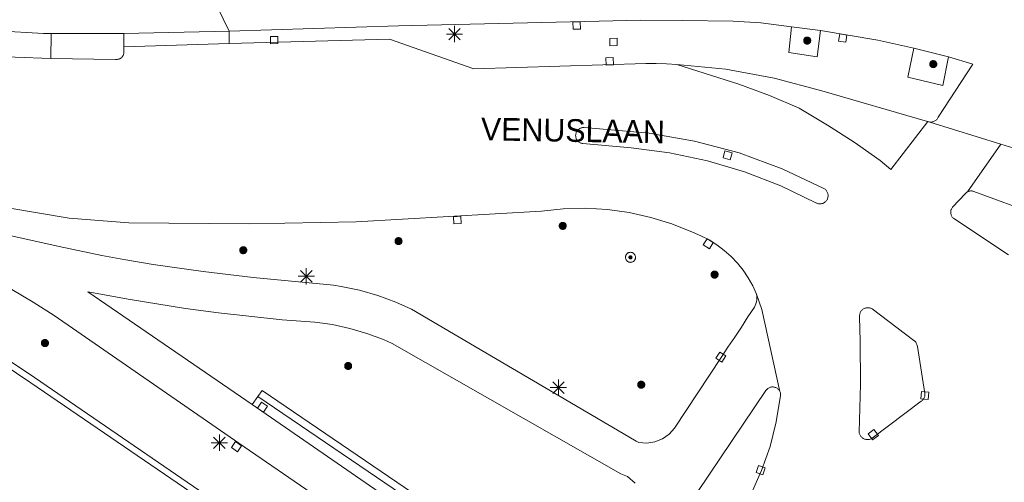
# Model space of a CAD drawing. Header units: metres. Extents: x 135779 to 137489, y 452643 to 455118.
# Tile 473 of 489: x 137131 to 137192, y 454741 to 454769. Entities that reach past the tile are written whole.
import ezdxf

# ---------------------------------------------------------------- set-up
doc = ezdxf.new("R2010")
doc.units = ezdxf.units.M
for name, color, linetype, lineweight in [('KTop_ORL_Weg_Straatnaam (t)', 7, 'Continuous', 13), ('KTop_OTD_Half verhard', 15, 'Continuous', 13), ('KTop_OWG_Verkeerseiland_open verharding', 2, 'Continuous', 13), ('KTop_PAL_Lichtmast', 40, 'Continuous', 13), ('KTop_PUT_Inspectie- of rioolput', 15, 'Continuous', 13), ('KTop_PUT_Kolk', 15, 'Continuous', 13), ('KTop_SHD_Kademuur', 16, 'Continuous', 13), ('KTop_SHD_Muur', 15, 'Continuous', 13), ('KTop_VGO_Boom', 92, 'Continuous', 13), ('KTop_WGD_Fietspad', 40, 'Continuous', 13), ('KTop_WGD_OV-baan', 251, 'Continuous', 13), ('KTop_WGD_Rijbaan_Lokale weg', 251, 'Continuous', 13), ('KTop_WGD_Rijbaan_Lokale weg_OV-strook', 251, 'Continuous', 13), ('KTop_WGD_Rijbaan_Lokale weg_verkeersdrempel', 40, 'Continuous', 13)]:
    doc.layers.add(name, color=color, linetype=linetype, lineweight=lineweight)
doc.styles.add('Style-ROVU', font='ROVU.shx')

# ---------------------------------------------------------------- blocks, each defined once
blk = doc.blocks.new('PAL_Lichtmast')
at = {"layer": 'KTop_PAL_Lichtmast'}
for p, q in [((-0.354, -0.354), (0.354, 0.354)), ((0.354, -0.354), (-0.354, 0.354)), ((0, -0.5), (0, 0.5)), ((-0.5, 0), (0.5, 0))]:
    blk.add_line(p, q, dxfattribs=at)
blk = doc.blocks.new('PUT_Kolk')
at = {"layer": 'KTop_PUT_Kolk', "flags": 128}
blk.add_lwpolyline([(0.225, -0.225), (0.225, 0.225), (-0.225, 0.225), (-0.225, -0.225), (0.225, -0.225)], dxfattribs=at)
blk = doc.blocks.new('PUT_Inspectie-_of_rioolput')
at = {"layer": 'KTop_PUT_Inspectie- of rioolput', "flags": 128}
for points in [[(0.31, 0), (0.308, 0.032), (0.303, 0.064), (0.294, 0.095), (0.283, 0.126), (0.268, 0.155), (0.25, 0.182), (0.23, 0.207), (0.207, 0.23), (0.182, 0.25), (0.154, 0.268), (0.126, 0.283), (0.095, 0.294), (0.064, 0.303), (0.032, 0.308), (0, 0.309), (-0.032, 0.308), (-0.064, 0.303), (-0.096, 0.294), (-0.126, 0.283), (-0.155, 0.268), (-0.182, 0.25), (-0.207, 0.23), (-0.23, 0.207), (-0.25, 0.182), (-0.268, 0.154), (-0.283, 0.126), (-0.294, 0.095), (-0.303, 0.064), (-0.308, 0.032), (-0.309, 0), (-0.308, -0.032), (-0.303, -0.064), (-0.294, -0.096), (-0.283, -0.126), (-0.268, -0.155), (-0.25, -0.182), (-0.23, -0.207), (-0.207, -0.23), (-0.182, -0.25), (-0.155, -0.268), (-0.126, -0.283), (-0.096, -0.294), (-0.064, -0.303), (-0.032, -0.308), (0, -0.309), (0.032, -0.308), (0.064, -0.303), (0.095, -0.294), (0.126, -0.283), (0.155, -0.268), (0.182, -0.25), (0.207, -0.23), (0.23, -0.207), (0.25, -0.182), (0.268, -0.155), (0.283, -0.126), (0.294, -0.096), (0.303, -0.064), (0.308, -0.032), (0.31, 0)], [(0.095, 0), (0.094, 0.009), (0.092, 0.019), (0.09, 0.029), (0.086, 0.038), (0.082, 0.047), (0.076, 0.055), (0.07, 0.063), (0.063, 0.07), (0.055, 0.076), (0.047, 0.082), (0.038, 0.086), (0.029, 0.09), (0.019, 0.092), (0.009, 0.094), (0, 0.094), (-0.01, 0.094), (-0.02, 0.092), (-0.029, 0.09), (-0.039, 0.086), (-0.048, 0.082), (-0.056, 0.076), (-0.064, 0.07), (-0.071, 0.063), (-0.077, 0.055), (-0.082, 0.047), (-0.087, 0.038), (-0.09, 0.029), (-0.093, 0.019), (-0.094, 0.009), (-0.095, 0), (-0.094, -0.01), (-0.093, -0.02), (-0.09, -0.029), (-0.087, -0.039), (-0.082, -0.048), (-0.077, -0.056), (-0.071, -0.064), (-0.064, -0.071), (-0.056, -0.077), (-0.047, -0.082), (-0.039, -0.087), (-0.029, -0.09), (-0.02, -0.093), (-0.01, -0.094), (0, -0.095), (0.009, -0.094), (0.019, -0.093), (0.029, -0.09), (0.038, -0.087), (0.047, -0.082), (0.055, -0.077), (0.063, -0.071), (0.07, -0.064), (0.076, -0.056), (0.082, -0.047), (0.086, -0.039), (0.09, -0.029), (0.092, -0.02), (0.094, -0.01), (0.095, 0)], [(0.035, 0), (0.034, 0.003), (0.034, 0.007), (0.033, 0.01), (0.031, 0.014), (0.03, 0.017), (0.028, 0.02), (0.026, 0.023), (0.023, 0.026), (0.02, 0.028), (0.017, 0.03), (0.014, 0.031), (0.01, 0.033), (0.007, 0.034), (0.003, 0.034), (0, 0.034), (-0.004, 0.034), (-0.007, 0.034), (-0.011, 0.033), (-0.014, 0.031), (-0.018, 0.03), (-0.021, 0.028), (-0.023, 0.026), (-0.026, 0.023), (-0.028, 0.02), (-0.03, 0.017), (-0.032, 0.014), (-0.033, 0.01), (-0.034, 0.007), (-0.035, 0.003), (-0.035, 0), (-0.035, -0.004), (-0.034, -0.007), (-0.033, -0.011), (-0.032, -0.014), (-0.03, -0.018), (-0.028, -0.021), (-0.026, -0.023), (-0.023, -0.026), (-0.021, -0.028), (-0.017, -0.03), (-0.014, -0.032), (-0.011, -0.033), (-0.007, -0.034), (-0.004, -0.035), (0, -0.035), (0.003, -0.035), (0.007, -0.034), (0.01, -0.033), (0.014, -0.032), (0.017, -0.03), (0.02, -0.028), (0.023, -0.026), (0.026, -0.023), (0.028, -0.021), (0.03, -0.017), (0.031, -0.014), (0.033, -0.011), (0.034, -0.007), (0.034, -0.004), (0.035, 0)], [(0.01, 0.02), (0.007, 0.02), (0.005, 0.021), (0.003, 0.022), (0.001, 0.022), (-0.001, 0.022), (-0.004, 0.022), (-0.006, 0.021), (-0.008, 0.02), (-0.01, 0.019), (-0.012, 0.018), (-0.014, 0.017), (-0.016, 0.015), (-0.017, 0.013), (-0.019, 0.012), (-0.02, 0.009), (-0.021, 0.007), (-0.022, 0.005), (-0.022, 0.003), (-0.022, 0.001), (-0.022, -0.001), (-0.022, -0.004), (-0.022, -0.006), (-0.021, -0.008), (-0.02, -0.01), (-0.019, -0.012), (-0.017, -0.014), (-0.016, -0.016), (-0.014, -0.017), (-0.012, -0.019), (-0.01, -0.02), (-0.008, -0.021), (-0.006, -0.022), (-0.003, -0.022), (-0.001, -0.022), (0.001, -0.022), (0.003, -0.022), (0.005, -0.022), (0.008, -0.021), (0.01, -0.02), (0.012, -0.019), (0.014, -0.017), (0.015, -0.016), (0.017, -0.014), (0.018, -0.012), (0.02, -0.01), (0.02, -0.008), (0.021, -0.006), (0.022, -0.003), (0.022, -0.001), (0.022, 0.001), (0.022, 0.003), (0.021, 0.005), (0.02, 0.008), (0.019, 0.01), (0.018, 0.012), (0.017, 0.014), (0.015, 0.015), (0.013, 0.017), (0.012, 0.018), (0.01, 0.02)]]:
    blk.add_lwpolyline(points, dxfattribs=at)
blk = doc.blocks.new('VGO_Boom')
at = {"layer": 'KTop_VGO_Boom', "flags": 128}
for points in [[(0.215, 0), (0.214, 0.022), (0.21, 0.045), (0.204, 0.066), (0.196, 0.087), (0.186, 0.108), (0.174, 0.126), (0.16, 0.144), (0.144, 0.16), (0.126, 0.174), (0.107, 0.186), (0.087, 0.196), (0.066, 0.204), (0.045, 0.21), (0.022, 0.214), (-0.001, 0.215), (-0.023, 0.214), (-0.045, 0.21), (-0.067, 0.204), (-0.088, 0.196), (-0.108, 0.186), (-0.127, 0.174), (-0.144, 0.16), (-0.16, 0.144), (-0.174, 0.126), (-0.187, 0.107), (-0.197, 0.087), (-0.205, 0.066), (-0.211, 0.045), (-0.214, 0.022), (-0.215, -0.001), (-0.214, -0.023), (-0.211, -0.045), (-0.205, -0.067), (-0.197, -0.088), (-0.187, -0.108), (-0.174, -0.127), (-0.16, -0.144), (-0.144, -0.16), (-0.127, -0.174), (-0.108, -0.187), (-0.088, -0.197), (-0.067, -0.205), (-0.045, -0.211), (-0.023, -0.214), (0, -0.215), (0.022, -0.214), (0.045, -0.211), (0.066, -0.205), (0.087, -0.197), (0.108, -0.187), (0.126, -0.174), (0.144, -0.16), (0.16, -0.144), (0.174, -0.127), (0.186, -0.108), (0.196, -0.088), (0.204, -0.067), (0.21, -0.045), (0.214, -0.023), (0.215, -0.001)], [(0.155, 0), (0.154, 0.016), (0.152, 0.032), (0.147, 0.048), (0.142, 0.063), (0.134, 0.078), (0.125, 0.091), (0.115, 0.104), (0.104, 0.115), (0.091, 0.125), (0.077, 0.134), (0.063, 0.142), (0.048, 0.147), (0.032, 0.152), (0.016, 0.154), (-0.001, 0.155), (-0.017, 0.154), (-0.033, 0.152), (-0.048, 0.147), (-0.064, 0.142), (-0.078, 0.134), (-0.092, 0.125), (-0.104, 0.115), (-0.116, 0.104), (-0.126, 0.091), (-0.135, 0.077), (-0.142, 0.063), (-0.148, 0.048), (-0.152, 0.032), (-0.155, 0.016), (-0.155, -0.001), (-0.155, -0.017), (-0.152, -0.033), (-0.148, -0.048), (-0.142, -0.064), (-0.135, -0.078), (-0.126, -0.092), (-0.116, -0.104), (-0.104, -0.116), (-0.092, -0.126), (-0.078, -0.135), (-0.064, -0.142), (-0.048, -0.148), (-0.033, -0.152), (-0.017, -0.155), (0, -0.155), (0.016, -0.155), (0.032, -0.152), (0.048, -0.148), (0.063, -0.142), (0.078, -0.135), (0.091, -0.126), (0.104, -0.116), (0.115, -0.104), (0.125, -0.092), (0.134, -0.078), (0.142, -0.064), (0.147, -0.048), (0.152, -0.033), (0.154, -0.017), (0.155, -0.001)], [(0.095, 0), (0.094, 0.01), (0.093, 0.02), (0.09, 0.029), (0.087, 0.039), (0.082, 0.048), (0.077, 0.056), (0.071, 0.064), (0.064, 0.071), (0.056, 0.077), (0.047, 0.082), (0.039, 0.087), (0.029, 0.09), (0.02, 0.093), (0.01, 0.094), (-0.001, 0.095), (-0.01, 0.094), (-0.02, 0.093), (-0.03, 0.09), (-0.039, 0.087), (-0.048, 0.082), (-0.056, 0.077), (-0.064, 0.071), (-0.071, 0.064), (-0.077, 0.056), (-0.083, 0.047), (-0.087, 0.039), (-0.091, 0.029), (-0.093, 0.02), (-0.095, 0.01), (-0.095, -0.001), (-0.095, -0.01), (-0.093, -0.02), (-0.091, -0.03), (-0.087, -0.039), (-0.083, -0.048), (-0.077, -0.056), (-0.071, -0.064), (-0.064, -0.071), (-0.056, -0.077), (-0.048, -0.083), (-0.039, -0.087), (-0.03, -0.091), (-0.02, -0.093), (-0.01, -0.095), (0, -0.095), (0.01, -0.095), (0.02, -0.093), (0.029, -0.091), (0.039, -0.087), (0.048, -0.083), (0.056, -0.077), (0.064, -0.071), (0.071, -0.064), (0.077, -0.056), (0.082, -0.048), (0.087, -0.039), (0.09, -0.03), (0.093, -0.02), (0.094, -0.01), (0.095, -0.001)], [(0.035, 0), (0.035, 0.004), (0.034, 0.007), (0.033, 0.011), (0.032, 0.014), (0.03, 0.018), (0.028, 0.021), (0.026, 0.023), (0.023, 0.026), (0.021, 0.028), (0.017, 0.03), (0.014, 0.032), (0.011, 0.033), (0.007, 0.034), (0.004, 0.035), (-0.001, 0.035), (-0.004, 0.035), (-0.008, 0.034), (-0.011, 0.033), (-0.015, 0.032), (-0.018, 0.03), (-0.021, 0.028), (-0.024, 0.026), (-0.027, 0.023), (-0.029, 0.021), (-0.031, 0.017), (-0.032, 0.014), (-0.034, 0.011), (-0.035, 0.007), (-0.035, 0.004), (-0.035, -0.001), (-0.035, -0.004), (-0.035, -0.008), (-0.034, -0.011), (-0.032, -0.015), (-0.031, -0.018), (-0.029, -0.021), (-0.027, -0.024), (-0.024, -0.027), (-0.021, -0.029), (-0.018, -0.031), (-0.015, -0.032), (-0.011, -0.034), (-0.008, -0.035), (-0.004, -0.035), (0, -0.035), (0.004, -0.035), (0.007, -0.035), (0.011, -0.034), (0.014, -0.032), (0.018, -0.031), (0.021, -0.029), (0.023, -0.027), (0.026, -0.024), (0.028, -0.021), (0.03, -0.018), (0.032, -0.015), (0.033, -0.011), (0.034, -0.008), (0.035, -0.004), (0.035, 0)]]:
    blk.add_lwpolyline(points, dxfattribs=at)

msp = doc.modelspace()

# ---------------------------------------------------------------- linework, layer by layer
at = {"layer": 'KTop_OTD_Half verhard', "flags": 128}
msp.add_lwpolyline([(137145.627, 454745.403), (137145.991, 454745.911)], dxfattribs=at)
at = {"layer": 'KTop_OWG_Verkeerseiland_open verharding', "flags": 128}
for points in [[(137178.881, 454768.691), (137178.703, 454767.105), (137180.459, 454766.847), (137180.662, 454768.452)], [(137186.423, 454767.371), (137186.038, 454765.584), (137188.195, 454765.078), (137188.556, 454766.833)]]:
    msp.add_lwpolyline(points, dxfattribs=at)
at = {"layer": 'KTop_SHD_Kademuur', "flags": 128}
for points in [[(137076.93, 454784.24), (137076.992, 454784.158), (137077.167, 454783.872), (137087.19, 454777.2), (137102.15, 454766.99), (137116.7, 454757.03), (137131.991, 454746.751), (137154.561, 454731.311), (137158.571, 454732.081), (137160.226, 454730.823), (137160.573, 454730.585), (137160.574, 454730.584)], [(137111.919, 454760.72), (137116.9, 454757.31), (137132.211, 454747.071), (137146.002, 454737.627), (137154.641, 454731.711), (137155.885, 454731.95)]]:
    msp.add_lwpolyline(points, dxfattribs=at)
at = {"layer": 'KTop_SHD_Muur', "flags": 128}
for points in [[(137145.991, 454745.911), (137146.245, 454746.276), (137161.38, 454735.97)], [(137145.991, 454745.911), (137161.126, 454735.605)]]:
    msp.add_lwpolyline(points, dxfattribs=at)
at = {"layer": 'KTop_WGD_Fietspad', "flags": 128}
for points in [[(137142.712, 454771.513), (137144.222, 454768.426)], [(137178.881, 454768.691), (137176.995, 454768.935), (137175.279, 454769.028), (137172.127, 454769.072), (137169.572, 454769.089), (137167.018, 454769.026), (137154.651, 454768.751), (137144.222, 454768.426)], [(137180.662, 454768.452), (137178.881, 454768.691)], [(137186.423, 454767.371), (137184.194, 454767.864), (137180.662, 454768.452)], [(137188.556, 454766.833), (137186.423, 454767.371)], [(137187.405, 454762.821), (137187.45, 454762.819), (137187.496, 454762.82), (137187.541, 454762.826), (137187.585, 454762.835), (137187.628, 454762.848), (137187.671, 454762.865), (137187.711, 454762.886), (137187.749, 454762.91), (137187.785, 454762.938), (137187.819, 454762.968), (137187.85, 454763.002), (137187.878, 454763.038), (137187.902, 454763.076), (137187.923, 454763.116), (137190.055, 454766.376), (137188.556, 454766.833)], [(137157.531, 454734.291), (137144.801, 454743.021), (137133.421, 454750.891), (137132.143, 454751.727), (137130.823, 454752.494), (137129.465, 454753.192), (137129.041, 454753.391), (137127.461, 454754.201), (137126.39, 454754.783), (137125.351, 454755.421), (137125.059, 454755.61), (137113.467, 454763.098)], [(137129.189, 454756.147), (137133.729, 454755.141), (137136.37, 454754.596), (137137.713, 454754.352), (137139.539, 454754.048), (137142.606, 454753.602), (137145.684, 454753.235), (137150.651, 454752.767), (137151.115, 454752.691), (137152.258, 454752.447), (137153.381, 454752.125), (137154.491, 454751.723), (137155.451, 454751.285), (137169.193, 454743.204), (137169.294, 454743.146), (137169.464, 454743.059), (137169.963, 454743.031), (137170.455, 454743.113), (137170.918, 454743.303), (137171.327, 454743.59), (137171.663, 454743.96), (137174.547, 454748.305), (137174.958, 454748.941), (137175.384, 454749.558), (137175.796, 454750.185), (137176.193, 454750.821), (137176.593, 454751.408), (137176.643, 454751.513), (137176.683, 454751.623), (137176.713, 454751.736), (137176.732, 454751.851), (137176.741, 454751.967), (137176.738, 454752.084), (137176.725, 454752.2)], [(137169.239, 454740.57), (137168.767, 454740.97), (137168.363, 454741.141), (137154.27, 454749.179), (137153.736, 454749.412), (137152.706, 454749.796), (137151.651, 454750.104), (137150.576, 454750.334), (137149.488, 454750.486), (137147.475, 454750.63), (137143.562, 454751.061), (137141.523, 454751.334), (137138.107, 454751.889), (137135.504, 454752.345), (137145.627, 454745.403)], [(137178.156, 454746.216), (137178.135, 454746.254), (137178.111, 454746.289), (137178.084, 454746.323), (137178.055, 454746.354), (137178.022, 454746.382), (137177.988, 454746.407), (137177.951, 454746.43), (137177.913, 454746.449), (137177.873, 454746.464), (137177.832, 454746.477), (137177.79, 454746.485), (137177.747, 454746.49), (137177.704, 454746.491), (137177.661, 454746.489), (137177.619, 454746.483), (137177.577, 454746.473), (137177.536, 454746.46), (137177.497, 454746.443), (137177.459, 454746.423), (137177.423, 454746.399), (137177.389, 454746.373), (137177.358, 454746.344), (137177.329, 454746.312), (137177.303, 454746.278), (137168.201, 454732.759)], [(137145.627, 454745.403), (137163.334, 454733.19)]]:
    msp.add_lwpolyline(points, dxfattribs=at)
at = {"layer": 'KTop_WGD_OV-baan', "flags": 128}
for points in [[(137191.779, 454761.456), (137189.719, 454758.512)], [(137192.573, 454761.208), (137191.779, 454761.456)], [(137199.564, 454754.684), (137197.108, 454755.783), (137194.044, 454757.092), (137190.116, 454758.541), (137190.077, 454758.554), (137190.037, 454758.564), (137189.996, 454758.57), (137189.955, 454758.573), (137189.914, 454758.571), (137189.873, 454758.567), (137189.833, 454758.558), (137189.794, 454758.546), (137189.755, 454758.531), (137189.719, 454758.512)]]:
    msp.add_lwpolyline(points, dxfattribs=at)
at = {"layer": 'KTop_WGD_Rijbaan_Lokale weg', "flags": 128}
for points in [[(137133.215, 454766.738), (137137.203, 454766.683), (137137.241, 454766.678), (137137.279, 454766.677), (137137.318, 454766.679), (137137.356, 454766.684), (137137.393, 454766.692), (137137.43, 454766.703), (137137.466, 454766.718), (137137.5, 454766.735), (137137.532, 454766.756), (137137.563, 454766.779), (137137.592, 454766.805), (137137.618, 454766.833), (137137.642, 454766.863), (137137.663, 454766.895), (137137.681, 454766.929), (137137.696, 454766.964), (137137.709, 454767), (137137.718, 454767.037), (137137.724, 454767.075), (137137.727, 454767.114), (137137.726, 454767.152), (137137.726, 454767.444)], [(137137.726, 454767.444), (137144.217, 454767.652)], [(137144.217, 454767.652), (137154.093, 454767.92), (137159.299, 454766.092), (137169.907, 454766.436), (137170.539, 454766.425), (137171.171, 454766.403), (137171.802, 454766.371)], [(137126.67, 454767.249), (137128.844, 454766.99), (137131.027, 454766.819), (137133.215, 454766.738)], [(137171.802, 454766.371), (137175.636, 454765.158), (137177.523, 454764.455), (137179.351, 454763.682), (137181.085, 454762.627), (137182.749, 454761.572), (137184.343, 454760.447), (137184.998, 454759.902), (137187.29, 454762.845)], [(137187.29, 454762.845), (137187.328, 454762.834), (137187.366, 454762.826), (137187.405, 454762.821)], [(137187.405, 454762.821), (137191.779, 454761.456)], [(137166.089, 454762.482), (137166.045, 454762.482), (137166.002, 454762.478), (137165.959, 454762.47), (137165.917, 454762.458), (137165.876, 454762.443), (137165.836, 454762.424), (137165.799, 454762.402), (137165.763, 454762.377), (137165.73, 454762.349), (137165.699, 454762.317), (137165.672, 454762.284), (137165.647, 454762.248), (137165.625, 454762.209), (137165.607, 454762.17), (137165.593, 454762.128), (137165.582, 454762.086), (137165.575, 454762.043), (137165.572, 454761.999), (137165.573, 454761.956), (137165.577, 454761.912), (137165.585, 454761.869), (137165.597, 454761.827), (137165.613, 454761.787), (137165.632, 454761.747), (137165.655, 454761.71), (137165.68, 454761.675), (137165.709, 454761.642), (137165.74, 454761.611), (137165.774, 454761.584), (137165.811, 454761.56), (137165.849, 454761.539), (137165.889, 454761.521), (137165.93, 454761.507), (137165.973, 454761.497), (137166.016, 454761.49), (137168.988, 454761.221), (137171.358, 454760.918), (137173.697, 454760.425), (137175.988, 454759.746), (137178.218, 454758.886), (137180.371, 454757.849), (137180.41, 454757.828), (137180.451, 454757.811), (137180.493, 454757.797), (137180.536, 454757.787), (137180.58, 454757.781), (137180.624, 454757.778), (137180.669, 454757.78), (137180.713, 454757.786), (137180.756, 454757.795), (137180.798, 454757.808), (137180.839, 454757.825), (137180.879, 454757.845), (137180.916, 454757.869), (137180.951, 454757.896), (137180.984, 454757.926), (137181.014, 454757.959), (137181.041, 454757.994), (137181.065, 454758.031), (137181.085, 454758.071), (137181.102, 454758.112), (137181.115, 454758.154), (137181.124, 454758.197), (137181.13, 454758.241), (137181.131, 454758.286), (137181.129, 454758.33), (137181.123, 454758.374), (137181.113, 454758.417), (137181.099, 454758.459), (137181.082, 454758.5), (137181.061, 454758.539), (137181.036, 454758.576), (137181.009, 454758.611), (137180.979, 454758.643), (137180.945, 454758.672), (137180.91, 454758.699), (137180.872, 454758.722), (137178.307, 454759.938), (137175.642, 454760.916), (137172.9, 454761.648), (137170.102, 454762.128), (137166.089, 454762.482)], [(137176.725, 454752.2), (137176.491, 454752.716), (137176.214, 454753.21), (137175.897, 454753.68), (137175.543, 454754.122), (137175.153, 454754.533), (137174.73, 454754.91), (137174.277, 454755.251), (137173.798, 454755.553), (137173.295, 454755.814), (137172.772, 454756.032), (137171.509, 454756.541), (137170.209, 454756.945), (137168.88, 454757.242), (137167.532, 454757.429), (137166.173, 454757.505), (137164.812, 454757.47), (137163.458, 454757.324), (137152.049, 454756.659), (137145.453, 454756.536), (137138.036, 454756.603), (137134.348, 454756.884), (137130.704, 454757.516), (137127.136, 454758.492)], [(137189.719, 454758.512), (137189.684, 454758.49), (137189.651, 454758.465), (137189.621, 454758.437), (137189.593, 454758.407), (137188.8, 454757.571), (137188.775, 454757.536), (137188.753, 454757.498), (137188.734, 454757.459), (137188.718, 454757.419), (137188.706, 454757.377), (137188.698, 454757.335), (137188.693, 454757.291), (137188.692, 454757.248), (137188.695, 454757.205), (137188.702, 454757.162), (137188.712, 454757.12), (137188.725, 454757.079), (137188.743, 454757.039), (137188.763, 454757), (137188.787, 454756.964), (137188.813, 454756.93), (137188.843, 454756.898), (137188.875, 454756.869), (137192.246, 454754.643)], [(137178.156, 454746.216), (137177.049, 454751.268), (137176.725, 454752.2)], [(137183.049, 454743.698), (137183.057, 454743.653), (137183.069, 454743.609), (137183.085, 454743.566), (137183.104, 454743.524), (137183.127, 454743.484), (137183.154, 454743.447), (137183.183, 454743.412), (137183.216, 454743.38), (137183.251, 454743.35), (137183.289, 454743.324), (137183.328, 454743.301), (137183.37, 454743.282), (137183.413, 454743.267), (137183.458, 454743.255), (137183.503, 454743.248), (137183.548, 454743.244), (137183.594, 454743.244), (137183.64, 454743.248), (137183.685, 454743.257), (137183.729, 454743.269), (137183.772, 454743.285), (137183.814, 454743.305), (137183.853, 454743.328), (137186.878, 454745.62), (137186.911, 454745.641), (137186.943, 454745.666), (137186.971, 454745.693), (137186.998, 454745.722), (137187.022, 454745.754), (137187.042, 454745.787), (137187.06, 454745.823), (137187.074, 454745.86), (137187.085, 454745.898), (137187.093, 454745.937), (137187.097, 454745.976), (137187.098, 454746.016), (137187.095, 454746.055), (137187.088, 454746.094), (137186.643, 454748.993), (137186.63, 454749.047), (137186.612, 454749.099), (137186.59, 454749.15), (137186.562, 454749.198), (137186.531, 454749.244), (137186.495, 454749.286), (137186.456, 454749.325), (137186.413, 454749.36), (137183.846, 454751.3), (137183.808, 454751.321), (137183.769, 454751.34), (137183.728, 454751.354), (137183.687, 454751.366), (137183.644, 454751.373), (137183.601, 454751.377), (137183.558, 454751.377), (137183.514, 454751.374), (137183.472, 454751.366), (137183.43, 454751.356), (137183.389, 454751.341), (137183.35, 454751.323), (137183.312, 454751.302), (137183.276, 454751.278), (137183.243, 454751.25), (137183.212, 454751.22), (137183.183, 454751.188), (137183.158, 454751.153), (137183.135, 454751.116), (137183.116, 454751.077), (137183.1, 454751.036), (137183.088, 454750.995), (137183.08, 454750.952), (137183.075, 454750.909), (137183.073, 454750.866), (137183.076, 454750.823), (137183.106, 454749.32), (137183.129, 454746.657), (137183.049, 454743.698)], [(137176.384, 454739.905), (137177.035, 454741.335), (137177.553, 454742.818), (137177.932, 454744.343), (137178.207, 454745.957), (137178.208, 454746.001), (137178.206, 454746.046), (137178.199, 454746.09), (137178.188, 454746.133), (137178.174, 454746.175), (137178.156, 454746.216)]]:
    msp.add_lwpolyline(points, dxfattribs=at)
at = {"layer": 'KTop_WGD_Rijbaan_Lokale weg_OV-strook', "flags": 128}
msp.add_lwpolyline([(137171.802, 454766.371), (137174.821, 454766.069), (137177.807, 454765.527), (137180.739, 454764.747), (137187.254, 454762.859), (137187.29, 454762.845)], dxfattribs=at)
at = {"layer": 'KTop_WGD_Rijbaan_Lokale weg_verkeersdrempel', "flags": 128}
for points in [[(137133.242, 454768.281), (137132.765, 454768.282), (137129.942, 454768.443), (137127.577, 454768.695), (137127.548, 454768.699)], [(137133.242, 454768.281), (137133.215, 454766.738)], [(137137.712, 454768.274), (137133.242, 454768.281)], [(137144.222, 454768.426), (137137.712, 454768.274)], [(137137.726, 454767.444), (137137.712, 454768.274)], [(137144.222, 454768.426), (137144.217, 454767.652)]]:
    msp.add_lwpolyline(points, dxfattribs=at)

# ---------------------------------------------------------------- block references
at = {"layer": 'KTop_PAL_Lichtmast'}
for p in [(137158.101, 454768.24), (137148.969, 454753.312), (137164.509, 454746.45), (137143.612, 454743.052)]:
    msp.add_blockref('PAL_Lichtmast', p, dxfattribs=at)
at = {"layer": 'KTop_PUT_Inspectie- of rioolput', "rotation": 77.40273858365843}
msp.add_blockref('PUT_Inspectie-_of_rioolput', (137168.95, 454754.48), dxfattribs=at)
at = {"layer": 'KTop_PUT_Kolk'}
for p, rotation in [((137165.632, 454768.766), 91.27385324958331), ((137146.989, 454767.869), 271.5544250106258), ((137182.038, 454767.996), 80.54820043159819), ((137167.904, 454767.753), 91.41303925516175), ((137167.665, 454766.566), 271.8573570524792), ((137174.934, 454760.765), 75.05297727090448), ((137158.276, 454756.775), 93.3358429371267), ((137173.747, 454755.32), 57.76938182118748), ((137174.518, 454748.333), 327.1283878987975), ((137187.092, 454745.969), 354.1439867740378), ((137146.271, 454745.242), 235.4049136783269), ((137183.917, 454743.553), 307.1506978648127), ((137144.663, 454742.813), 55.55838673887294), ((137176.975, 454741.365), 340.74610145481)]:
    msp.add_blockref('PUT_Kolk', p, dxfattribs=dict(at, rotation=rotation))
at = {"layer": 'KTop_VGO_Boom'}
for p in [(137179.845, 454767.839), (137187.615, 454766.389), (137164.776, 454756.417), (137154.653, 454755.482), (137145.085, 454754.918), (137174.137, 454753.417), (137132.86, 454749.199), (137151.55, 454747.786), (137169.615, 454746.631)]:
    msp.add_blockref('VGO_Boom', p, dxfattribs=at)

# ---------------------------------------------------------------- texts
at = {"layer": 'KTop_ORL_Weg_Straatnaam (t)', "style": 'Style-ROVU'}
msp.add_text('VENUSLAAN', height=1.4, rotation=359.02607, dxfattribs=at).set_placement((137159.723, 454761.695))

doc.saveas('drawing.dxf')
